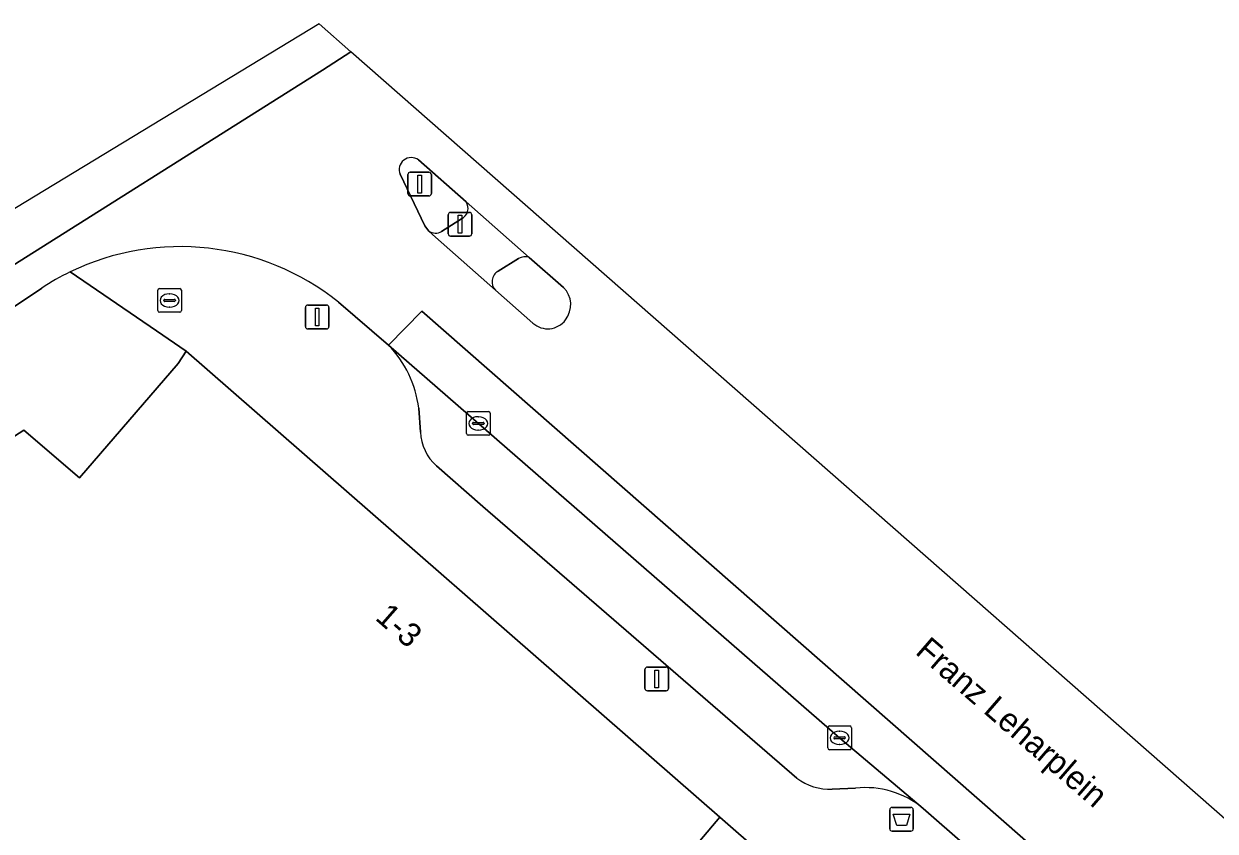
# Model space of a CAD drawing. Extents: x 159817 to 160765, y 380688 to 381638.
# Drawn here: x 160144.2 to 160194.4, y 381591.5 to 381625.5 of the extents above; entities that cross this region are included whole.
import ezdxf

# ---------------------------------------------------------------- set-up
doc = ezdxf.new("R2010")
doc.units = 0
for name, color, linetype in [('IMGEO_Afvalbak', 7, 'Continuous'), ('IMGEO_Brandkraan', 7, 'Continuous'), ('IMGEO_Kolk', 7, 'Continuous'), ('IMGEO_Lichtmast', 7, 'Continuous'), ('IMGEO_Openbare_ruimte_label', 7, 'Continuous'), ('IMGEO_Pand', 7, 'Continuous'), ('IMGEO_Pand_nummerreeks', 7, 'Continuous'), ('IMGEO_Parkeervlak_open', 7, 'Continuous'), ('IMGEO_Rijbaan_lokaal_gesloten', 7, 'Continuous'), ('IMGEO_Verkeerseiland_open', 7, 'Continuous'), ('IMGEO_Verkeersregelinstallatiepaal', 7, 'Continuous'), ('IMGEO_Voetpad_open', 7, 'Continuous')]:
    doc.layers.add(name, color=color, linetype=linetype)

msp = doc.modelspace()

# ---------------------------------------------------------------- linework, layer by layer
at = {"layer": 'IMGEO_Afvalbak'}
for p, q in [((160180.748, 381592.515), (160181.538, 381592.515)), ((160181.538, 381592.515), (160180.748, 381592.515)), ((160180.648, 381591.615), (160180.648, 381592.415)), ((160180.648, 381592.415), (160180.648, 381591.615)), ((160181.638, 381592.415), (160181.638, 381591.615)), ((160181.638, 381591.615), (160181.638, 381592.415)), ((160181.538, 381591.515), (160180.748, 381591.515)), ((160180.748, 381591.515), (160181.538, 381591.515))]:
    msp.add_line(p, q, dxfattribs=at)
msp.add_lwpolyline([(160180.791, 381592.229), (160181.495, 381592.229), (160181.346, 381591.759), (160180.94, 381591.759), (160180.791, 381592.229)], dxfattribs=at)
for centre, start, end in [((160180.748, 381592.415), 90, 180), ((160180.748, 381592.415), 90, 180), ((160181.538, 381592.415), 0, 90), ((160181.538, 381592.415), 360, 90), ((160180.748, 381591.615), 180, 270), ((160180.748, 381591.615), 180, 270), ((160181.538, 381591.615), 270, 0), ((160181.538, 381591.615), 270, 0)]:
    msp.add_arc(centre, 0.1, start, end, dxfattribs=at)
at = {"layer": 'IMGEO_Brandkraan'}
for p, q in [((160149.801, 381613.45), (160149.801, 381614.302)), ((160149.876, 381614.376), (160150.728, 381614.376)), ((160150.289, 381614.156), (160150.314, 381614.156)), ((160150.802, 381614.302), (160150.802, 381613.45)), ((160150.06, 381613.87), (160150.06, 381613.882)), ((160150.498, 381613.833), (160150.1, 381613.833)), ((160150.103, 381613.919), (160150.501, 381613.919)), ((160150.312, 381613.596), (160150.287, 381613.596)), ((160150.544, 381613.882), (160150.544, 381613.87)), ((160150.728, 381613.376), (160149.876, 381613.376))]:
    msp.add_line(p, q, dxfattribs=at)
for points in [[(160149.801, 381613.45), (160149.801, 381614.302)], [(160149.876, 381614.376), (160150.728, 381614.376)], [(160150.802, 381614.302), (160150.802, 381613.45)], [(160150.728, 381613.376), (160149.876, 381613.376)]]:
    msp.add_lwpolyline(points, dxfattribs=at)
for centre, radius, start, end in [((160149.878, 381614.3), 0.0765, 91.552, 178.448), ((160149.878, 381614.3), 0.0765, 91.552, 178.448), ((160150.726, 381614.3), 0.0765, 1.552, 88.448), ((160150.726, 381614.3), 0.0765, 1.552, 88.448), ((160150.1, 381613.879), 0.0403, 85.8775, 175.7526), ((160150.097, 381613.869), 0.0366, 178.938, 274.7102), ((160150.501, 381613.876), 0.043, 264.8664, 352.4533), ((160150.505, 381613.881), 0.0386, 1.7309, 96.639), ((160149.878, 381613.452), 0.0765, 181.552, 268.448), ((160149.878, 381613.452), 0.0765, 181.552, 268.448), ((160150.726, 381613.452), 0.0765, 271.552, 358.448), ((160150.726, 381613.452), 0.0765, 271.552, 358.448)]:
    msp.add_arc(centre, radius, start, end, dxfattribs=at)
for centre, major_axis, ratio, start_param, end_param in [((160150.288, 381613.876), (-0.387, 0.002), 0.722429, 4.712389, 7.853982), ((160150.313, 381613.876), (-0.39, 0.002), 0.717154, 1.570796, 4.712389)]:
    msp.add_ellipse(centre, major_axis=major_axis, ratio=ratio, start_param=start_param, end_param=end_param, dxfattribs=at)
at = {"layer": 'IMGEO_Kolk'}
for p, q in [((160162.811, 381608.269), (160162.811, 381609.121)), ((160162.886, 381609.195), (160163.738, 381609.195)), ((160163.812, 381609.121), (160163.812, 381608.269)), ((160163.07, 381608.689), (160163.07, 381608.701)), ((160163.508, 381608.652), (160163.11, 381608.652)), ((160163.113, 381608.738), (160163.511, 381608.738)), ((160163.299, 381608.975), (160163.324, 381608.975)), ((160163.554, 381608.701), (160163.554, 381608.689)), ((160163.738, 381608.195), (160162.886, 381608.195)), ((160163.322, 381608.415), (160163.297, 381608.415)), ((160178.034, 381595.021), (160178.034, 381595.873)), ((160178.109, 381595.947), (160178.961, 381595.947)), ((160178.336, 381595.49), (160178.734, 381595.49)), ((160178.522, 381595.727), (160178.547, 381595.727)), ((160179.035, 381595.873), (160179.035, 381595.021)), ((160178.293, 381595.441), (160178.293, 381595.453)), ((160178.731, 381595.404), (160178.333, 381595.404)), ((160178.545, 381595.167), (160178.52, 381595.167)), ((160178.777, 381595.453), (160178.777, 381595.441)), ((160178.961, 381594.947), (160178.109, 381594.947))]:
    msp.add_line(p, q, dxfattribs=at)
for points in [[(160162.811, 381608.269), (160162.811, 381609.121)], [(160162.886, 381609.195), (160163.738, 381609.195)], [(160163.812, 381609.121), (160163.812, 381608.269)], [(160163.738, 381608.195), (160162.886, 381608.195)], [(160178.034, 381595.021), (160178.034, 381595.873)], [(160178.109, 381595.947), (160178.961, 381595.947)], [(160179.035, 381595.873), (160179.035, 381595.021)], [(160178.961, 381594.947), (160178.109, 381594.947)]]:
    msp.add_lwpolyline(points, dxfattribs=at)
for centre, radius, start, end in [((160162.888, 381609.119), 0.0765, 91.552, 178.448), ((160162.888, 381609.119), 0.0765, 91.552, 178.448), ((160163.736, 381609.119), 0.0765, 1.552, 88.448), ((160163.736, 381609.119), 0.0765, 1.552, 88.448), ((160163.11, 381608.698), 0.0403, 85.8775, 175.7526), ((160163.107, 381608.688), 0.0366, 178.938, 274.7102), ((160163.511, 381608.695), 0.043, 264.8664, 352.4533), ((160163.515, 381608.7), 0.0386, 1.7309, 96.639), ((160162.888, 381608.271), 0.0765, 181.552, 268.448), ((160162.888, 381608.271), 0.0765, 181.552, 268.448), ((160163.736, 381608.271), 0.0765, 271.552, 358.448), ((160163.736, 381608.271), 0.0765, 271.552, 358.448), ((160178.111, 381595.871), 0.0765, 91.552, 178.448), ((160178.111, 381595.871), 0.0765, 91.552, 178.448), ((160178.333, 381595.45), 0.0403, 85.8775, 175.7526), ((160178.738, 381595.452), 0.0386, 1.7309, 96.639), ((160178.959, 381595.871), 0.0765, 1.552, 88.448), ((160178.959, 381595.871), 0.0765, 1.552, 88.448), ((160178.111, 381595.023), 0.0765, 181.552, 268.448), ((160178.111, 381595.023), 0.0765, 181.552, 268.448), ((160178.33, 381595.44), 0.0366, 178.938, 274.7102), ((160178.734, 381595.447), 0.043, 264.8664, 352.4533), ((160178.959, 381595.023), 0.0765, 271.552, 358.448), ((160178.959, 381595.023), 0.0765, 271.552, 358.448)]:
    msp.add_arc(centre, radius, start, end, dxfattribs=at)
for centre, major_axis, ratio, start_param, end_param in [((160163.298, 381608.695), (-0.387, 0.002), 0.722429, 4.712389, 7.853982), ((160163.323, 381608.695), (-0.39, 0.002), 0.717154, 1.570796, 4.712389), ((160178.521, 381595.447), (-0.387, 0.002), 0.722429, 4.712389, 7.853982), ((160178.546, 381595.447), (-0.39, 0.002), 0.717154, 1.570796, 4.712389)]:
    msp.add_ellipse(centre, major_axis=major_axis, ratio=ratio, start_param=start_param, end_param=end_param, dxfattribs=at)
at = {"layer": 'IMGEO_Lichtmast'}
for p, q in [((160160.341, 381618.376), (160160.341, 381619.176)), ((160160.341, 381619.176), (160160.341, 381618.376)), ((160160.441, 381619.276), (160161.231, 381619.276)), ((160161.231, 381619.276), (160160.441, 381619.276)), ((160161.331, 381619.176), (160161.331, 381618.376)), ((160161.331, 381618.376), (160161.331, 381619.176)), ((160161.231, 381618.276), (160160.441, 381618.276)), ((160160.441, 381618.276), (160161.231, 381618.276)), ((160170.333, 381597.528), (160170.333, 381598.328)), ((160170.333, 381598.328), (160170.333, 381597.528)), ((160170.433, 381598.428), (160171.223, 381598.428)), ((160171.223, 381598.428), (160170.433, 381598.428)), ((160171.323, 381598.328), (160171.323, 381597.528)), ((160171.323, 381597.528), (160171.323, 381598.328)), ((160171.223, 381597.428), (160170.433, 381597.428)), ((160170.433, 381597.428), (160171.223, 381597.428))]:
    msp.add_line(p, q, dxfattribs=at)
for points in [[(160160.761, 381619.151), (160160.911, 381619.151), (160160.911, 381618.401), (160160.761, 381618.401), (160160.761, 381619.151)], [(160170.753, 381598.303), (160170.903, 381598.303), (160170.903, 381597.553), (160170.753, 381597.553), (160170.753, 381598.303)]]:
    msp.add_lwpolyline(points, dxfattribs=at)
for centre, start, end in [((160160.441, 381619.176), 90, 180), ((160160.441, 381619.176), 90, 180), ((160161.231, 381619.176), 0, 90), ((160161.231, 381619.176), 360, 90), ((160160.441, 381618.376), 180, 270), ((160160.441, 381618.376), 180, 270), ((160161.231, 381618.376), 270, 0), ((160161.231, 381618.376), 270, 0), ((160170.433, 381598.328), 90, 180), ((160170.433, 381598.328), 90, 180), ((160171.223, 381598.328), 0, 90), ((160171.223, 381598.328), 360, 90), ((160170.433, 381597.528), 180, 270), ((160170.433, 381597.528), 180, 270), ((160171.223, 381597.528), 270, 0), ((160171.223, 381597.528), 270, 0)]:
    msp.add_arc(centre, 0.1, start, end, dxfattribs=at)
at = {"layer": 'IMGEO_Pand'}
for points in [[(160173.487, 381592.106), (160151.001, 381611.744), (160150.668, 381611.223), (160146.505, 381606.408), (160144.166, 381608.406), (160135.277, 381602.727), (160134.889, 381602.479), (160135.093, 381602.111), (160142.83, 381590.253), (160142.628, 381590.123), (160150.202, 381578.819), (160152.756, 381581.667), (160157.408, 381573.248), (160161.846, 381578.332)], [(160180.733, 381585.778), (160173.487, 381592.106), (160161.846, 381578.332), (160169.412, 381571.77), (160171.355, 381573.993)]]:
    msp.add_lwpolyline(points, close=True, dxfattribs=at)
at = {"layer": 'IMGEO_Parkeervlak_open'}
for points in [[(160182.054, 381592.474), (160178.546, 381595.44), (160159.525, 381611.997)], [(160160.801, 381609.336), (160160.871, 381608.324)], [(160161.545, 381606.91), (160163.503, 381605.199), (160176.737, 381593.751)], [(160178.224, 381593.289), (160179.203, 381593.33)]]:
    msp.add_lwpolyline(points, dxfattribs=at)
for centre, radius, start, end in [((160156.168, 381608.751), 4.67, 7.1994, 44.0378), ((160162.911, 381608.429), 2.043, 182.9405, 228.0302), ((160178.121, 381595.581), 2.294, 232.9, 272.5807), ((160179.609, 381589.507), 3.845, 50.5142, 96.0616)]:
    msp.add_arc(centre, radius, start, end, dxfattribs=at)
at = {"layer": 'IMGEO_Rijbaan_lokaal_gesloten'}
for points in [[(160157.945, 381624.347), (160156.598, 381625.529), (160140.09, 381615.515), (160128.623, 381607.912), (160095.673, 381586.064), (160068.226, 381567.865), (160025.352, 381540.55), (160002.872, 381527.582), (160004.479, 381524.903), (160007.612, 381526.743), (160029.796, 381540.829), (160053.944, 381556.307), (160082.43, 381574.817), (160112.881, 381594.842), (160137.027, 381611.139), (160140.076, 381613.062), (160141.863, 381614.189), (160156.742, 381623.575)], [(160186.253, 381591.214), (160160.933, 381613.43), (160159.525, 381611.997), (160178.546, 381595.44), (160182.054, 381592.474), (160187.633, 381587.603), (160201.046, 381576.027), (160205.144, 381572.475), (160205.904, 381571.731), (160206.55, 381571.137), (160207.244, 381570.426), (160208.255, 381569.281), (160209.315, 381571.088)]]:
    msp.add_lwpolyline(points, close=True, dxfattribs=at)
for points in [[(160157.945, 381624.347), (160156.742, 381623.575), (160141.863, 381614.189), (160142.662, 381612.896), (160144.914, 381614.397)], [(160207.113, 381578.779), (160211.614, 381575.029), (160212.446, 381576.52), (160157.945, 381624.347)], [(160160.786, 381619.793), (160162.8, 381618.026), (160165.46, 381615.691)], [(160165.614, 381612.916), (160164.034, 381614.303), (160161.512, 381616.543), (160161.222, 381616.795), (160161.057, 381617.017), (160160.022, 381619.19)], [(160165.46, 381615.691), (160166.904, 381614.424)], [(160157.414, 381613.803), (160159.525, 381611.997), (160160.933, 381613.43), (160186.253, 381591.214), (160209.315, 381571.088), (160210.651, 381573.365), (160206.411, 381578.038)]]:
    msp.add_lwpolyline(points, dxfattribs=at)
for centre, radius, start, end in [((160160.482, 381619.392), 0.503, 52.8555, 203.7102), ((160150.754, 381605.492), 10.65, 51.2951, 115.8666), ((160150.806, 381605.411), 10.746, 115.9265, 123.2527), ((160166.17, 381613.695), 1.034, 321.7823, 44.823), ((160166.235, 381613.615), 0.935, 228.3942, 323.201)]:
    msp.add_arc(centre, radius, start, end, dxfattribs=at)
at = {"layer": 'IMGEO_Verkeerseiland_open'}
for points in [[(160162.8, 381618.026), (160160.786, 381619.793)], [(160160.022, 381619.19), (160161.057, 381617.017), (160161.222, 381616.795)], [(160161.766, 381616.785), (160162.601, 381617.313)], [(160165.003, 381615.636), (160164.145, 381615.105)], [(160166.904, 381614.424), (160165.46, 381615.691)], [(160164.034, 381614.303), (160165.614, 381612.916)]]:
    msp.add_lwpolyline(points, dxfattribs=at)
for centre, radius, start, end in [((160160.482, 381619.392), 0.503, 52.8555, 203.7102), ((160162.379, 381617.759), 0.498, 296.4473, 32.3636), ((160161.502, 381617.225), 0.513, 236.9479, 300.9459), ((160165.291, 381615.172), 0.546, 71.9137, 121.8114), ((160164.403, 381614.661), 0.514, 120.1406, 224.0996), ((160166.17, 381613.695), 1.034, 321.7823, 44.823), ((160166.235, 381613.615), 0.935, 228.3942, 323.201)]:
    msp.add_arc(centre, radius, start, end, dxfattribs=at)
at = {"layer": 'IMGEO_Verkeersregelinstallatiepaal'}
for p, q in [((160162.142, 381617.586), (160162.932, 381617.586)), ((160162.932, 381617.586), (160162.142, 381617.586)), ((160162.042, 381616.686), (160162.042, 381617.486)), ((160162.042, 381617.486), (160162.042, 381616.686)), ((160163.032, 381617.486), (160163.032, 381616.686)), ((160163.032, 381616.686), (160163.032, 381617.486)), ((160162.932, 381616.586), (160162.142, 381616.586)), ((160162.142, 381616.586), (160162.932, 381616.586)), ((160156.027, 381612.778), (160156.027, 381613.578)), ((160156.027, 381613.578), (160156.027, 381612.778)), ((160156.127, 381613.678), (160156.917, 381613.678)), ((160156.917, 381613.678), (160156.127, 381613.678)), ((160157.017, 381613.578), (160157.017, 381612.778)), ((160157.017, 381612.778), (160157.017, 381613.578)), ((160156.917, 381612.678), (160156.127, 381612.678)), ((160156.127, 381612.678), (160156.917, 381612.678))]:
    msp.add_line(p, q, dxfattribs=at)
for points in [[(160162.462, 381617.461), (160162.612, 381617.461), (160162.612, 381616.711), (160162.462, 381616.711), (160162.462, 381617.461)], [(160156.447, 381613.553), (160156.597, 381613.553), (160156.597, 381612.803), (160156.447, 381612.803), (160156.447, 381613.553)]]:
    msp.add_lwpolyline(points, dxfattribs=at)
for centre, start, end in [((160162.142, 381617.486), 90, 180), ((160162.142, 381617.486), 90, 180), ((160162.932, 381617.486), 0, 90), ((160162.932, 381617.486), 360, 90), ((160162.142, 381616.686), 180, 270), ((160162.142, 381616.686), 180, 270), ((160162.932, 381616.686), 270, 0), ((160162.932, 381616.686), 270, 0), ((160156.127, 381613.578), 90, 180), ((160156.127, 381613.578), 90, 180), ((160156.917, 381613.578), 0, 90), ((160156.917, 381613.578), 360, 90), ((160156.127, 381612.778), 180, 270), ((160156.127, 381612.778), 180, 270), ((160156.917, 381612.778), 270, 0), ((160156.917, 381612.778), 270, 0)]:
    msp.add_arc(centre, 0.1, start, end, dxfattribs=at)
at = {"layer": 'IMGEO_Voetpad_open'}
for points in [[(160165.46, 381615.691), (160162.8, 381618.026)], [(160162.601, 381617.313), (160161.766, 381616.785)], [(160161.222, 381616.795), (160161.512, 381616.543), (160164.034, 381614.303)], [(160164.145, 381615.105), (160165.003, 381615.636)], [(160135.277, 381602.727), (160144.166, 381608.406), (160146.505, 381606.408), (160150.668, 381611.223), (160151.001, 381611.744), (160149.755, 381612.592), (160146.108, 381615.075)], [(160146.108, 381615.075), (160149.755, 381612.592), (160151.001, 381611.744), (160173.487, 381592.106), (160180.733, 381585.778), (160190.081, 381577.614), (160191.185, 381578.878), (160207.767, 381564.391), (160214.357, 381559.365)], [(160144.914, 381614.397), (160142.662, 381612.896), (160141.123, 381611.87), (160137.563, 381609.496), (160122.767, 381599.539)], [(160159.525, 381611.997), (160157.414, 381613.803)], [(160160.871, 381608.324), (160160.801, 381609.336)], [(160176.737, 381593.751), (160163.503, 381605.199), (160161.545, 381606.91)], [(160179.203, 381593.33), (160178.224, 381593.289)], [(160187.633, 381587.603), (160182.054, 381592.474)]]:
    msp.add_lwpolyline(points, dxfattribs=at)
for centre, radius, start, end in [((160162.379, 381617.759), 0.498, 296.4473, 32.3636), ((160161.502, 381617.225), 0.513, 236.9479, 300.9459), ((160150.754, 381605.492), 10.65, 51.2951, 115.8666), ((160165.291, 381615.172), 0.546, 71.9137, 121.8114), ((160150.806, 381605.411), 10.746, 115.9265, 123.2527), ((160164.403, 381614.661), 0.514, 120.1406, 224.0996), ((160156.168, 381608.751), 4.67, 7.1994, 44.0378), ((160162.911, 381608.429), 2.043, 182.9405, 228.0302), ((160178.121, 381595.581), 2.294, 232.9, 272.5807), ((160179.609, 381589.507), 3.845, 50.5142, 96.0616)]:
    msp.add_arc(centre, radius, start, end, dxfattribs=at)

# ---------------------------------------------------------------- texts
at = {"layer": 'IMGEO_Openbare_ruimte_label'}
msp.add_text('Franz Leharplein', height=1, rotation=319.1376, dxfattribs=at).set_placement((160181.681, 381599.015))
at = {"layer": 'IMGEO_Pand_nummerreeks'}
msp.add_text('1-3', height=1, rotation=318.7241, dxfattribs=at).set_placement((160158.923, 381600.456))

doc.saveas('drawing.dxf')
